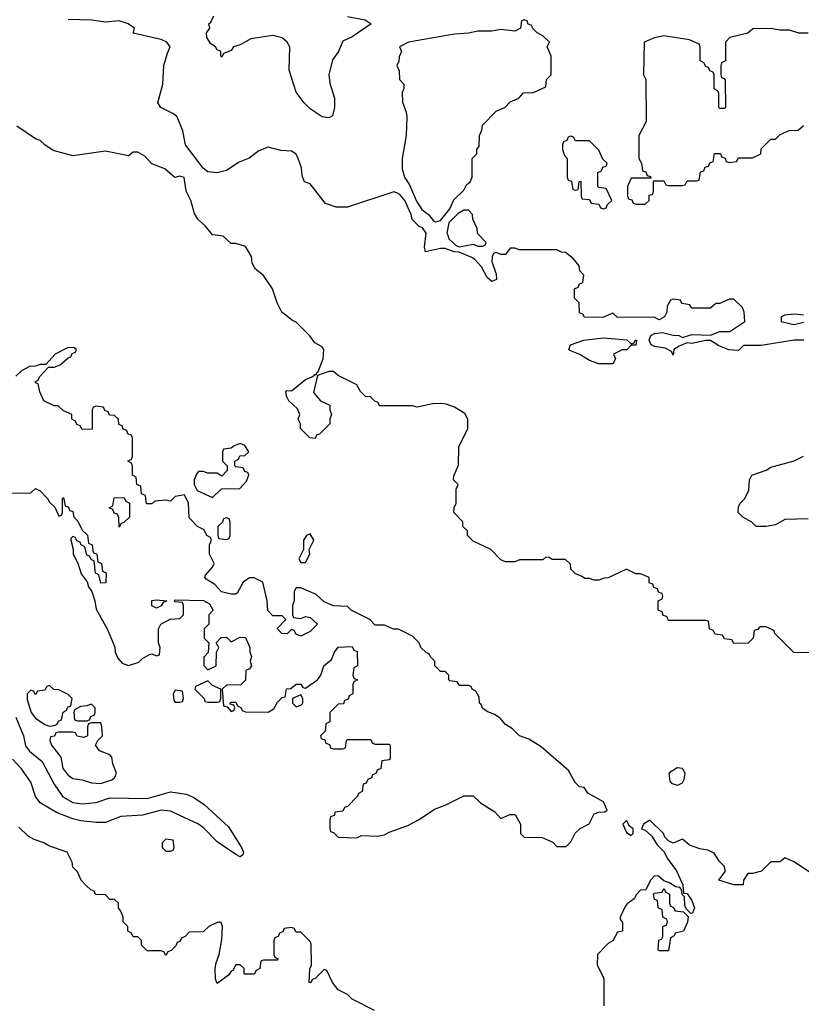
# Model space of a CAD drawing. Header units: inches. Extents: x 2380053 to 2584298, y 380219 to 546618.
# Tile 534 of 656: x 2521942 to 2525300, y 455096 to 459327. Entities that reach past the tile are written whole.
import ezdxf

# ---------------------------------------------------------------- set-up
doc = ezdxf.new("R2010")
doc.units = ezdxf.units.IN
doc.header["$MEASUREMENT"] = 0
doc.layers.add('C5425', color=7, linetype='Continuous')

msp = doc.modelspace()

# ---------------------------------------------------------------- linework, layer by layer
at = {"layer": 'C5425', "color": 2}
for points, elevation in [([(2525310.6, 457949.4), (2525270, 457949.3), (2525127.3, 457927.3), (2525052.7, 457927.3), (2525030, 457906), (2524988.4, 457908.4), (2524946, 457926), (2524910, 457948.7), (2524890, 457948.7), (2524830, 457935.3), (2524810, 457938), (2524775.3, 457924.7), (2524752, 457910), (2524750, 457886), (2524742, 457902), (2524716, 457916), (2524670, 457922.7), (2524655.3, 457930), (2524646, 457950), (2524654, 457970), (2524670, 457979.1), (2524703.5, 457983.5), (2524750, 457971), (2524774, 457970), (2524790, 457962), (2524830, 457974.8), (2524910, 457971.3), (2524950, 457987.3), (2524992.7, 457987.3), (2525058, 458030), (2525055.3, 458070), (2525048, 458090), (2525010, 458126), (2524990, 458126), (2524950, 458108), (2524932.7, 458107.3), (2524910, 458088), (2524830, 458088), (2524822, 458102), (2524787.3, 458107.3), (2524782, 458122), (2524750, 458126), (2524738, 458122), (2524723.6, 458096.4), (2524722, 458070), (2524712, 458050), (2524690, 458038), (2524668.4, 458048.4), (2524510, 458048), (2524490, 458066), (2524447.3, 458047.3), (2524368.4, 458048.4), (2524362, 458062), (2524347.3, 458067.3), (2524346, 458110), (2524326, 458130), (2524326, 458170), (2524342, 458178), (2524347.3, 458192.7), (2524362, 458198), (2524366, 458230), (2524348.4, 458248.4), (2524346, 458270), (2524320.4, 458300.4), (2524287.3, 458327.3), (2524270, 458328), (2524250, 458338), (2524090, 458338), (2524070, 458346), (2524050, 458346), (2524030, 458318), (2524010, 458318), (2523990, 458326), (2523978, 458322), (2523972, 458308), (2523971.3, 458288.7), (2523990, 458234), (2523990.8, 458210), (2523970, 458202), (2523950, 458219), (2523925.6, 458265.6), (2523897.2, 458297.2), (2523884.7, 458304.7), (2523830, 458328.7), (2523809.1, 458329.1), (2523770, 458344), (2523750, 458344), (2523686, 458330), (2523682, 458350), (2523688.7, 458410), (2523672.9, 458432.9), (2523659, 458439), (2523628.7, 458468.7), (2523624, 458490), (2523597.2, 458550), (2523575.3, 458575.3), (2523562.9, 458582.9), (2523550, 458587), (2523350, 458522), (2523301.6, 458521.6), (2523256.6, 458536.6), (2523190, 458622), (2523166, 458630), (2523156.4, 458656.4), (2523152.7, 458690), (2523138, 458730), (2523130, 458748.7), (2523110, 458762), (2523064.7, 458764.7), (2523010, 458779), (2522970, 458764), (2522927.5, 458732.5), (2522885.2, 458714.8), (2522830, 458679), (2522790, 458669), (2522750, 458673.2), (2522730, 458689.2), (2522654, 458790), (2522642.7, 458850), (2522619, 458910), (2522603.2, 458923.2), (2522548, 458950), (2522535.3, 458970), (2522557.2, 459050), (2522561.2, 459130), (2522576.5, 459183.5), (2522589, 459210), (2522574, 459230), (2522550, 459242.7), (2522429.5, 459269.5), (2522435.3, 459290), (2522408, 459310), (2522370, 459322.7), (2522310, 459316.2), (2522250, 459325.6), (2522150, 459327.6)], 26), ([(2523350, 459340.4), (2523426.4, 459326.4), (2523452, 459310), (2523370, 459254), (2523330, 459235.3), (2523311.3, 459190), (2523285.8, 459154.2), (2523270.4, 459090), (2523274.9, 459054.9), (2523294.8, 458990), (2523294.8, 458950), (2523286.4, 458913.6), (2523270, 458905.2), (2523242, 458910), (2523190, 458944), (2523164, 458970), (2523130, 459015.3), (2523099.3, 459110), (2523102.7, 459210), (2523091.1, 459231.1), (2523070, 459249.5), (2523030, 459258.7), (2522934.6, 459245.4), (2522890, 459219.5), (2522861, 459210), (2522850, 459195.3), (2522818, 459182), (2522810, 459166), (2522806, 459170), (2522806, 459190), (2522790, 459198), (2522784, 459210), (2522762.7, 459222.7), (2522746, 459250), (2522745.2, 459270), (2522759, 459290), (2522754, 459310), (2522763.3, 459316.7), (2522776.8, 459343.2)], 22), ([(2525330, 459268.7), (2525290, 459269.2), (2525250, 459282), (2525210, 459282), (2525170, 459288.7), (2525091.6, 459288.4), (2525070.6, 459269.4), (2524994, 459250), (2524974, 459230), (2524974, 459150), (2524958, 459142), (2524954, 459130), (2524954, 459090), (2524958, 459078), (2524970, 459074), (2524972.7, 459067.3), (2524974, 458950), (2524970, 458946), (2524950, 458946), (2524946, 458950), (2524946, 459010), (2524942, 459022), (2524926, 459030), (2524926, 459090), (2524922, 459102), (2524907.3, 459107.3), (2524902, 459122), (2524890, 459126), (2524882, 459142), (2524866, 459150), (2524866, 459210), (2524862, 459222), (2524820.4, 459240.4), (2524710, 459257.2), (2524670, 459249.2), (2524624.7, 459230), (2524622, 459090), (2524632, 459070), (2524634, 458890), (2524602, 458830), (2524602, 458730), (2524614, 458710), (2524618, 458678), (2524632.7, 458672.7), (2524638, 458658), (2524652.7, 458652.7), (2524654, 458646), (2524570, 458646), (2524554, 458610), (2524554, 458570), (2524558, 458558), (2524572.7, 458552.7), (2524578, 458538), (2524590, 458534), (2524630, 458534), (2524646, 458550), (2524647.3, 458572.7), (2524662, 458578), (2524666, 458590), (2524666, 458634), (2524710, 458634), (2524718, 458618), (2524730, 458614), (2524790, 458614), (2524802, 458618), (2524810, 458634), (2524850, 458634), (2524862, 458638), (2524867.3, 458672.7), (2524882, 458678), (2524887.3, 458692.7), (2524902, 458698), (2524907.3, 458712.7), (2524922, 458718), (2524927.3, 458752.7), (2524952.7, 458752.7), (2524958, 458738), (2524972.7, 458732.7), (2524978, 458718), (2524990, 458714), (2525022, 458718), (2525030, 458734), (2525090, 458734), (2525126, 458750), (2525127.3, 458772.7), (2525170, 458814), (2525190, 458814), (2525210, 458834), (2525248.4, 458851.6), (2525287.3, 458852.7), (2525310, 458872)], 26), ([(2525410, 456606), (2525268.4, 456608.4), (2525186, 456690), (2525182, 456702), (2525150, 456718), (2525122, 456718), (2525112.7, 456707.3), (2525098, 456702), (2525094, 456670), (2525072.7, 456647.3), (2525010, 456646), (2525002, 456662), (2524970, 456666), (2524962, 456682), (2524930, 456686), (2524922, 456702), (2524906, 456710), (2524902, 456742), (2524890, 456746), (2524730, 456746), (2524722, 456762), (2524707.3, 456767.3), (2524702, 456782), (2524686, 456790), (2524686, 456830), (2524702, 456838), (2524706, 456850), (2524702, 456862), (2524687.3, 456867.3), (2524682, 456882), (2524667.3, 456887.3), (2524662, 456902), (2524647.3, 456907.3), (2524646, 456930), (2524610, 456946), (2524590, 456946), (2524550, 456966), (2524470, 456928), (2524452.7, 456927.3), (2524430, 456918), (2524410, 456918), (2524390, 456926), (2524370, 456926), (2524356.4, 456936.4), (2524330, 456946), (2524310, 456966), (2524308, 456988), (2524287.3, 457007.3), (2524230, 457008), (2524216.4, 457016.4), (2524202, 457018), (2524190, 457006), (2524090, 457006), (2524070, 456998), (2524030, 456998), (2524010, 457006), (2523966, 457050), (2523890, 457086), (2523866, 457110), (2523866, 457130), (2523846, 457150), (2523846, 457170), (2523808, 457210), (2523808.4, 457231.6), (2523818, 457250), (2523818, 457310), (2523826, 457330), (2523806, 457350), (2523807.3, 457367.3), (2523827.3, 457412.7), (2523828.9, 457491.1), (2523868, 457570), (2523868, 457610), (2523854.6, 457634.6), (2523810, 457662), (2523774.6, 457674.6), (2523750, 457678), (2523716.4, 457676.4), (2523650, 457662), (2523630, 457668), (2523488.4, 457668.4), (2523482, 457682), (2523467.3, 457687.3), (2523450, 457706), (2523427.3, 457707.3), (2523406, 457730), (2523390, 457758), (2523310, 457798), (2523290, 457815.3), (2523270, 457815.3), (2523222, 457798), (2523204.7, 457724.7), (2523234, 457690), (2523274, 457670), (2523274, 457650), (2523282, 457630), (2523274, 457610), (2523274, 457590), (2523230, 457546), (2523218, 457542), (2523212, 457528), (2523188, 457530), (2523148.7, 457570), (2523148, 457590), (2523138, 457610), (2523146, 457630), (2523135.3, 457655.3), (2523098, 457690), (2523088, 457710), (2523086, 457730), (2523090, 457734), (2523110, 457732), (2523170, 457781), (2523204.7, 457795.3), (2523210, 457802), (2523218, 457802), (2523218, 457810), (2523224.7, 457815.3), (2523246, 457870), (2523248.7, 457910), (2523242, 457922), (2523210, 457938), (2523188.4, 457968.4), (2523130, 458028), (2523114.6, 458034.6), (2523068, 458070), (2523048, 458110), (2523028, 458170), (2522990, 458228), (2522954.6, 458254.6), (2522940.4, 458280.4), (2522938, 458310), (2522912.9, 458352.9), (2522870, 458366), (2522850, 458366), (2522816.4, 458396.4), (2522770, 458402), (2522740.4, 458440.4), (2522708, 458470), (2522693.6, 458493.6), (2522677.2, 458550), (2522657.2, 458590), (2522648.4, 458648.4), (2522630, 458655.3), (2522609.1, 458649.1), (2522566.3, 458686.3), (2522510, 458708), (2522480.4, 458740.4), (2522450, 458758), (2522430, 458758), (2522410, 458742), (2522310, 458762.7), (2522170, 458742.7), (2522085.6, 458765.6), (2522050, 458788.7), (2522030, 458808.7), (2522010, 458815.3), (2521930, 458869)], 30), ([(2525310, 458058), (2525270, 458062), (2525230, 458058), (2525214, 458050), (2525214, 458030), (2525250, 458021), (2525270, 458018), (2525310, 458027.3)], 26), ([(2521850, 457292), (2521990, 457294), (2522010, 457312), (2522030, 457302), (2522062, 457270), (2522070, 457254), (2522092.7, 457232.7), (2522110, 457194), (2522122, 457198), (2522126, 457210), (2522126, 457270), (2522130, 457274), (2522138, 457238), (2522150, 457234), (2522158, 457218), (2522170, 457214), (2522174, 457190), (2522191.6, 457171.6), (2522210, 457134), (2522232.7, 457112.7), (2522238, 457078), (2522254, 457070), (2522258, 457038), (2522274, 457030), (2522278, 456998), (2522294, 456990), (2522298, 456958), (2522314, 456950), (2522312.7, 456907.3), (2522290, 456906), (2522282, 456942), (2522268.4, 456948.4), (2522262, 457002), (2522250, 457006), (2522242, 457022), (2522230, 457026), (2522222, 457062), (2522206, 457070), (2522202, 457082), (2522187.3, 457087.3), (2522182, 457102), (2522170, 457106), (2522162, 457098), (2522162, 457090), (2522172, 457052), (2522172, 457030), (2522191.6, 456991.6), (2522206.4, 456946.4), (2522231.3, 456911.3), (2522238, 456890), (2522252, 456870), (2522264.7, 456830), (2522270, 456794), (2522318, 456710), (2522351.1, 456631.1), (2522352, 456610), (2522363.6, 456583.6), (2522382, 456562), (2522410, 456552), (2522453.6, 456566.4), (2522470, 456582), (2522500.4, 456599.6), (2522510, 456602), (2522530, 456594), (2522542, 456598), (2522546, 456630), (2522538, 456650), (2522538, 456710), (2522548, 456730), (2522588.4, 456751.6), (2522630, 456754), (2522646, 456770), (2522646, 456810), (2522642, 456822), (2522610, 456826), (2522606, 456830), (2522610, 456834), (2522731.1, 456831.1), (2522756.9, 456816.9), (2522771.6, 456791.6), (2522771.6, 456788.4), (2522754, 456770), (2522754, 456730), (2522734, 456710), (2522734, 456670), (2522754, 456650), (2522751.6, 456608.4), (2522732.7, 456587.3), (2522732.7, 456552.7), (2522750, 456534), (2522786, 456550), (2522788, 456610), (2522798, 456630), (2522786, 456650), (2522807.3, 456672.7), (2522830, 456674), (2522850, 456654), (2522890, 456674), (2522911.6, 456671.6), (2522931.3, 456630), (2522931.3, 456610), (2522938, 456590), (2522932, 456570), (2522938, 456550), (2522930, 456538), (2522914, 456530), (2522911.6, 456488.4), (2522891.6, 456468.4), (2522830, 456468), (2522812, 456450), (2522818, 456378), (2522834, 456374), (2522850, 456354), (2522862, 456358), (2522866, 456370), (2522862, 456382), (2522846, 456386), (2522846, 456390), (2522850, 456394), (2522870, 456394), (2522878, 456378), (2522894, 456370), (2522898, 456358), (2522912.7, 456352.7), (2523010, 456352), (2523034.6, 456365.4), (2523050, 456394), (2523070, 456414), (2523082, 456418), (2523088.4, 456451.6), (2523107.3, 456452.7), (2523130, 456472), (2523150, 456472), (2523158, 456458), (2523170, 456454), (2523222, 456490), (2523235.3, 456510), (2523249, 456550), (2523282, 456578), (2523295.3, 456610), (2523310, 456631.3), (2523370, 456634), (2523378, 456618), (2523392.7, 456612.7), (2523394, 456550), (2523378, 456542), (2523374, 456510), (2523378, 456498), (2523394, 456490), (2523378, 456482), (2523374, 456470), (2523374, 456430), (2523358, 456422), (2523352.7, 456407.3), (2523338, 456402), (2523332.7, 456387.3), (2523310, 456386), (2523274, 456350), (2523274, 456310), (2523258, 456302), (2523254, 456270), (2523234, 456250), (2523238, 456238), (2523252.7, 456232.7), (2523258, 456218), (2523272.7, 456212.7), (2523278, 456198), (2523290, 456194), (2523330, 456194), (2523342, 456198), (2523346, 456230), (2523350, 456234), (2523450, 456234), (2523458, 456218), (2523470, 456214), (2523530, 456214), (2523534, 456210), (2523534, 456150), (2523530, 456146), (2523498, 456142), (2523494, 456110), (2523478, 456102), (2523472.7, 456087.3), (2523458, 456082), (2523454, 456070), (2523438, 456062), (2523430, 456046), (2523418, 456042), (2523414, 456010), (2523398, 456002), (2523394, 455990), (2523350, 455946), (2523338, 455942), (2523330, 455926), (2523298, 455922), (2523292.7, 455907.3), (2523278, 455902), (2523274, 455890), (2523274, 455850), (2523278, 455838), (2523290, 455834), (2523310, 455814), (2523390, 455812), (2523410, 455822), (2523478, 455818), (2523510, 455824.9), (2523530, 455836.3), (2523610, 455864), (2523658, 455890), (2523724.7, 455935.3), (2523770, 455951.3), (2523850, 455992), (2523890, 455992), (2523922, 455962), (2523983.6, 455923.6), (2524010, 455894), (2524048.4, 455911.6), (2524071.1, 455911.1), (2524094, 455870), (2524094, 455830), (2524110, 455814), (2524187.3, 455812.7), (2524232.7, 455792.7), (2524250, 455774), (2524290, 455774), (2524310, 455794), (2524328.7, 455831.3), (2524350, 455852), (2524388.4, 455871.6), (2524410, 455914), (2524430, 455922), (2524456.4, 455923.6), (2524466, 455930), (2524450, 455966), (2524383.1, 456003.1), (2524368, 456028), (2524348, 456030), (2524329.1, 456049.1), (2524300.1, 456100.1), (2524182.7, 456202.7), (2524130, 456235.3), (2524089.5, 456249.5), (2524059.3, 456279.3), (2524030, 456299), (2524006, 456326), (2523982, 456342), (2523950, 456354), (2523930, 456369.2), (2523924.7, 456384.7), (2523918, 456390), (2523916.4, 456416.4), (2523902, 456442), (2523886, 456450), (2523882, 456462), (2523870, 456466), (2523830, 456466), (2523822, 456482), (2523790, 456486), (2523786, 456490), (2523786, 456510), (2523770, 456526), (2523750, 456526), (2523726, 456550), (2523726, 456570), (2523706, 456590), (2523702, 456602), (2523690, 456606), (2523666, 456630), (2523658, 456650), (2523630, 456678), (2523570, 456708), (2523548.4, 456708.4), (2523510, 456726), (2523470, 456726), (2523446, 456750), (2523366, 456790), (2523350, 456806), (2523290, 456808), (2523250, 456826), (2523216.4, 456856.4), (2523150, 456886), (2523130, 456886), (2523122, 456870), (2523122, 456830), (2523114, 456810), (2523114, 456770), (2523118, 456758), (2523150, 456754), (2523170, 456762), (2523190, 456758), (2523222, 456730), (2523190, 456698), (2523150, 456678), (2523130, 456686), (2523122, 456702), (2523110, 456706), (2523091.3, 456688.7), (2523068.9, 456688.9), (2523048.7, 456711.3), (2523086, 456750), (2523070, 456766), (2523030, 456766), (2523008.4, 456788.4), (2523006, 456830), (2522986, 456910), (2522950, 456928), (2522930, 456928), (2522902, 456910), (2522876.9, 456863.1), (2522870, 456858), (2522850, 456858), (2522808.7, 456868.7), (2522780.4, 456900.4), (2522743.1, 456923.1), (2522738, 456930), (2522740.4, 456939.6), (2522770, 456974), (2522778, 456990), (2522758, 457030), (2522758, 457070), (2522766, 457090), (2522762, 457102), (2522746, 457110), (2522734.6, 457134.6), (2522706, 457150), (2522670, 457186), (2522668, 457250), (2522650, 457286), (2522610, 457278), (2522590, 457258), (2522570, 457262), (2522522, 457258), (2522510, 457246), (2522487.3, 457247.3), (2522482, 457282), (2522466, 457290), (2522462, 457322), (2522446, 457330), (2522442, 457362), (2522426, 457370), (2522426, 457410), (2522422, 457422), (2522406, 457430), (2522422, 457438), (2522426, 457450), (2522426, 457530), (2522422, 457542), (2522407.3, 457547.3), (2522402, 457562), (2522387.3, 457567.3), (2522382, 457582), (2522367.3, 457587.3), (2522366, 457610), (2522350, 457626), (2522327.3, 457627.3), (2522322, 457642), (2522307.3, 457647.3), (2522302, 457662), (2522270, 457666), (2522258, 457662), (2522254, 457650), (2522252.7, 457567.3), (2522210, 457566), (2522202, 457582), (2522187.3, 457587.3), (2522182, 457602), (2522166, 457610), (2522166, 457630), (2522130, 457646), (2522107.3, 457667.3), (2522090, 457668), (2522046, 457690), (2522028.4, 457728.4), (2522022, 457762), (2522010, 457766), (2522008.4, 457771.6), (2522022, 457778), (2522027.3, 457792.7), (2522066, 457834), (2522090, 457834), (2522116.4, 457843.6), (2522150, 457874), (2522162, 457878), (2522167.3, 457892.7), (2522182, 457898), (2522186, 457910), (2522176.4, 457916.4), (2522150, 457918), (2522094, 457890), (2522054, 457846), (2522030, 457846), (2522010, 457838), (2521983.6, 457836.4), (2521950, 457818), (2521925.4, 457794.6)], 34), ([(2525330, 457182), (2525230, 457179), (2525190, 457156), (2525150, 457149.4), (2525106, 457150), (2525088.4, 457168.4), (2525049.1, 457189.1), (2525028.7, 457210), (2525030, 457234), (2525038, 457250), (2525058, 457270), (2525074.6, 457305.4), (2525078, 457350), (2525088, 457370), (2525148.9, 457391.1), (2525170, 457404.7), (2525270, 457431.3), (2525310, 457451)], 26), ([(2521925.7, 456330), (2521958.7, 456250), (2521967.4, 456207.4), (2521983.8, 456183.8), (2522038.9, 456138.9), (2522090, 456042.4), (2522127.5, 455987.5), (2522170, 455963.1), (2522210, 455957.4), (2522270, 455963.6), (2522330, 455983.6), (2522490, 455981.1), (2522590, 456008.8), (2522658.6, 455998.6), (2522690, 455984.9), (2522734.3, 455954.3), (2522838.7, 455858.7), (2522895.5, 455770), (2522904, 455750), (2522901, 455739), (2522890, 455729.4), (2522870, 455739.5), (2522790, 455794), (2522732.6, 455852.6), (2522709.7, 455869.7), (2522590, 455926.6), (2522550, 455929.7), (2522470, 455908.4), (2522376.7, 455903.3), (2522310, 455877.6), (2522270, 455877.7), (2522204, 455884), (2522170, 455892.4), (2522100.7, 455920.7), (2522030, 455961.2), (2522010, 455988.7), (2521989.6, 456050), (2521950, 456107.6), (2521911.1, 456150)], 30), ([(2523466, 455070), (2523370, 455118), (2523350, 455138), (2523310, 455158), (2523286, 455190), (2523262, 455242), (2523250, 455246), (2523210, 455206), (2523198, 455202), (2523194, 455190), (2523186, 455190), (2523188.4, 455248.4), (2523195.3, 455264.7), (2523194.6, 455354.6), (2523190, 455366), (2523150, 455406), (2523130, 455406), (2523122, 455422), (2523110, 455426), (2523078, 455422), (2523072.7, 455407.3), (2523058, 455402), (2523052.7, 455387.3), (2523038, 455382), (2523034, 455370), (2523034, 455310), (2523038, 455298), (2523052, 455292), (2523050, 455286), (2522990, 455286), (2522978, 455282), (2522974, 455250), (2522958, 455242), (2522950, 455226), (2522910, 455226), (2522906, 455230), (2522906, 455250), (2522890, 455266), (2522870, 455266), (2522858, 455242), (2522850, 455238), (2522838.8, 455221.2), (2522790, 455186), (2522784, 455204), (2522782, 455250), (2522785.6, 455274.4), (2522799.5, 455310), (2522810, 455374), (2522813.2, 455430), (2522807.3, 455447.3), (2522790, 455448), (2522754, 455430), (2522730, 455408), (2522670, 455406), (2522652.7, 455387.3), (2522638, 455382), (2522630, 455366), (2522618, 455362), (2522612.7, 455347.3), (2522592.7, 455327.3), (2522578, 455322), (2522570, 455306), (2522562, 455322), (2522550, 455326), (2522490, 455326), (2522466, 455350), (2522466, 455370), (2522450, 455386), (2522430, 455386), (2522422, 455402), (2522406, 455410), (2522406, 455430), (2522386, 455450), (2522386, 455470), (2522376.4, 455496.4), (2522366, 455510), (2522366, 455530), (2522350, 455546), (2522330, 455546), (2522310, 455566), (2522268.4, 455568.4), (2522262, 455582), (2522247.3, 455587.3), (2522227.3, 455607.3), (2522206, 455630), (2522190, 455666), (2522170, 455686), (2522167.3, 455707.3), (2522146, 455750), (2522070, 455775.3), (2522046, 455790), (2522004.7, 455804.7), (2521979, 455819), (2521938, 455858)], 34), ([(2525352.9, 455652.9), (2525270, 455709), (2525230, 455726), (2525210, 455708.7), (2525170, 455708), (2525130, 455668), (2525090, 455658), (2525070, 455658), (2525052, 455630), (2525051, 455609), (2525010, 455609), (2524946, 455630), (2524973.2, 455666.8), (2524973.6, 455673.6), (2524968.7, 455690), (2524949.3, 455709.3), (2524925.6, 455745.6), (2524898.6, 455758.6), (2524864, 455764), (2524820.4, 455780.4), (2524790, 455806), (2524750, 455788.7), (2524730, 455798), (2524714, 455814), (2524708, 455830), (2524650, 455888), (2524622, 455870), (2524614, 455850), (2524630, 455844.7), (2524658.8, 455818.8), (2524681.4, 455781.4), (2524711.3, 455751.3), (2524724.5, 455724.5), (2524764.7, 455670), (2524791.3, 455610), (2524794, 455574), (2524810, 455572), (2524830, 455542), (2524842, 455510), (2524832.7, 455487.3), (2524826, 455486), (2524806, 455506), (2524800.4, 455520.4), (2524798, 455558), (2524788.4, 455568.4), (2524786, 455590), (2524778, 455598), (2524760.4, 455600.4), (2524736.4, 455616.4), (2524710, 455626), (2524687.3, 455647.3), (2524670, 455648), (2524652, 455630), (2524632.7, 455587.3), (2524610, 455586), (2524591.6, 455568.4), (2524582, 455550), (2524551.6, 455528.4), (2524543.6, 455516.4), (2524522, 455470), (2524522, 455462), (2524532.7, 455447.3), (2524532, 455410), (2524510, 455406), (2524491.1, 455368.9), (2524470, 455358), (2524424.7, 455310), (2524423.6, 455263.6), (2524451.6, 455208.4), (2524452, 455090)], 34)]:
    msp.add_lwpolyline(points, dxfattribs=dict(at, elevation=elevation))
for points, elevation in [([(2524110, 459326), (2524098, 459322), (2524094, 459290), (2524070, 459278), (2524010, 459285.2), (2523970, 459278), (2523910, 459278.4), (2523870, 459269.6), (2523810, 459265.6), (2523612, 459230), (2523574, 459210), (2523582, 459190), (2523572.7, 459167.3), (2523571.6, 459148.4), (2523562, 459130), (2523572.7, 459107.3), (2523574, 459070), (2523592, 459050), (2523592, 459030), (2523584.7, 459015.3), (2523586.8, 458973.2), (2523602.8, 458930), (2523604.9, 458910), (2523603, 458830), (2523584.9, 458730), (2523585.8, 458685.8), (2523596, 458650), (2523617.3, 458617.3), (2523647.5, 458547.5), (2523670, 458511.3), (2523698, 458490), (2523722, 458462), (2523730, 458458), (2523750, 458464.7), (2523790, 458514), (2523807.3, 458552.7), (2523850, 458594), (2523862, 458618), (2523878, 458630), (2523886, 458650), (2523886, 458730), (2523906, 458750), (2523906, 458770), (2523916.4, 458783.6), (2523918, 458830), (2523927.3, 458852.7), (2523930, 458874), (2523990, 458934), (2524026, 458950), (2524050, 458974), (2524086, 458990), (2524107.3, 459012.7), (2524150, 459014), (2524202, 459038), (2524206, 459070), (2524226, 459090), (2524226, 459170), (2524208, 459210), (2524218, 459230), (2524190, 459258), (2524166, 459270), (2524146, 459290), (2524142, 459302), (2524127.3, 459307.3), (2524122, 459322)], 26), ([(2524310, 458826), (2524298, 458822), (2524292.7, 458807.3), (2524278, 458802), (2524274, 458790), (2524274, 458770), (2524283.6, 458743.6), (2524294, 458730), (2524294, 458650), (2524298, 458638), (2524312.7, 458632.7), (2524318, 458598), (2524330, 458594), (2524342, 458598), (2524346, 458630), (2524352.7, 458632.7), (2524354, 458570), (2524358, 458558), (2524390, 458554), (2524398, 458538), (2524430, 458534), (2524438, 458518), (2524450, 458514), (2524462, 458518), (2524467.3, 458532.7), (2524486, 458550), (2524462, 458602), (2524430, 458606), (2524426, 458610), (2524426, 458670), (2524442, 458678), (2524447.3, 458692.7), (2524462, 458698), (2524466, 458710), (2524447.3, 458727.3), (2524430, 458766), (2524390, 458806), (2524330, 458806), (2524322, 458822)], 26), ([(2523870, 458508), (2523850, 458508), (2523826, 458494), (2523786, 458454), (2523778, 458410), (2523780.9, 458400.9), (2523785.8, 458385.8), (2523816.9, 458356.9), (2523830, 458351.3), (2523890, 458362), (2523910, 458354), (2523930, 458354), (2523942, 458358), (2523946, 458370), (2523908.4, 458408.4), (2523908, 458430), (2523888.7, 458470), (2523888, 458490)], 26), ([(2524570, 457934), (2524582, 457938), (2524586, 457950), (2524592, 457950), (2524590, 457928), (2524570, 457928), (2524551, 457909), (2524530, 457908), (2524494, 457890), (2524502, 457870), (2524490, 457848), (2524430, 457848), (2524390, 457862), (2524348.9, 457888.9), (2524305.6, 457905.6), (2524302, 457910), (2524308.7, 457930), (2524366, 457950), (2524450, 457960.7), (2524550.9, 457950.9)], 26), ([(2522890, 457506), (2522863.6, 457496.4), (2522850, 457486), (2522818, 457482), (2522814, 457470), (2522814, 457430), (2522834, 457410), (2522834, 457390), (2522810, 457366), (2522790, 457378), (2522750, 457378), (2522730, 457386), (2522710, 457386), (2522703.6, 457376.4), (2522692, 457350), (2522692, 457330), (2522704.7, 457304.7), (2522770, 457274), (2522808.4, 457311.6), (2522887.3, 457312.7), (2522916.4, 457343.6), (2522926, 457370), (2522922, 457382), (2522910, 457386), (2522902, 457402), (2522870, 457406), (2522866, 457410), (2522866, 457430), (2522882, 457438), (2522887.3, 457452.7), (2522910, 457454), (2522926, 457470), (2522910, 457498)], 34), ([(2522370, 457146), (2522367.3, 457187.3), (2522362, 457202), (2522347.3, 457207.3), (2522342, 457222), (2522326, 457230), (2522342, 457238), (2522347.3, 457272.7), (2522390, 457274), (2522398, 457258), (2522414, 457250), (2522414, 457190), (2522390, 457166), (2522378, 457162)], 34), ([(2522830, 457186), (2522818, 457182), (2522812.7, 457167.3), (2522794, 457150), (2522794, 457110), (2522798, 457098), (2522830, 457094), (2522842, 457098), (2522846, 457110), (2522846, 457170), (2522842, 457182)], 34), ([(2523190, 457118), (2523174, 457110), (2523162, 457090), (2523162, 457050), (2523142, 457010), (2523150, 456994), (2523170, 456994), (2523188, 457030), (2523186, 457050), (2523206, 457090)], 34), ([(2522530, 456798), (2522510, 456808), (2522509.1, 456830.9), (2522530, 456834), (2522574, 456830), (2522558, 456822), (2522550, 456808)], 34), ([(2522750, 456486), (2522698, 456462), (2522694, 456450), (2522734, 456410), (2522738, 456398), (2522750, 456394), (2522790, 456394), (2522802, 456398), (2522806, 456410), (2522806, 456450), (2522770, 456466)], 34), ([(2522070, 456466), (2522058, 456462), (2522050, 456446), (2522018, 456442), (2522010, 456426), (2522002, 456442), (2521990, 456446), (2521974, 456430), (2521974, 456406), (2521991.3, 456350), (2522010, 456326), (2522050, 456298), (2522070, 456292), (2522090, 456294), (2522102, 456298), (2522110, 456314), (2522122, 456318), (2522128.4, 456351.6), (2522142, 456358), (2522150, 456374), (2522162, 456378), (2522168, 456410), (2522150, 456428), (2522110, 456448), (2522088.4, 456448.4)], 34), ([(2522610, 456446), (2522602, 456430), (2522603.6, 456403.6), (2522610, 456394), (2522630, 456394), (2522642, 456398), (2522646, 456410), (2522642, 456442)], 34), ([(2523150, 456426), (2523114, 456410), (2523114, 456390), (2523130, 456374), (2523150, 456382), (2523158, 456390), (2523158, 456410)], 34), ([(2522250, 456386), (2522230, 456378), (2522203.6, 456376.4), (2522178, 456362), (2522174, 456350), (2522178, 456318), (2522190, 456314), (2522230, 456314), (2522242, 456318), (2522247.3, 456332.7), (2522262, 456338), (2522266, 456350), (2522266, 456370)], 34), ([(2522290, 456306), (2522250, 456306), (2522238, 456302), (2522234, 456290), (2522234, 456250), (2522218, 456242), (2522188.7, 456248.7), (2522182, 456262), (2522170, 456266), (2522110, 456266), (2522098, 456262), (2522091.6, 456248.4), (2522074, 456246), (2522072, 456230), (2522078, 456210), (2522118.8, 456158.8), (2522128, 456110), (2522150, 456081), (2522170, 456066.8), (2522210, 456061), (2522250, 456047.3), (2522290, 456045.5), (2522338.6, 456061.4), (2522348.7, 456070), (2522358, 456090), (2522342, 456130), (2522338, 456158), (2522330, 456168), (2522284.7, 456184.7), (2522268, 456210), (2522278, 456230), (2522298, 456250), (2522295.3, 456290)], 34), ([(2524767.5, 456112.5), (2524731.3, 456090), (2524734.8, 456054.8), (2524744.5, 456044.5), (2524770, 456037.3), (2524790, 456047.3), (2524797.5, 456062.5), (2524801.2, 456090), (2524790, 456108.7)], 34), ([(2524550, 455886), (2524534, 455870), (2524550, 455834), (2524570, 455822), (2524578, 455830), (2524578, 455850), (2524562, 455862)], 34), ([(2522570, 455806), (2522554, 455790), (2522554, 455770), (2522570, 455754), (2522590, 455754), (2522602, 455758), (2522606, 455770), (2522602, 455802)], 34), ([(2524690, 455326), (2524686, 455330), (2524688.4, 455371.6), (2524702, 455378), (2524706, 455390), (2524706, 455430), (2524722, 455438), (2524726, 455450), (2524722, 455462), (2524706, 455470), (2524702, 455502), (2524686, 455510), (2524682, 455542), (2524670, 455546), (2524666, 455570), (2524670, 455574), (2524702, 455578), (2524710, 455594), (2524718, 455578), (2524734, 455570), (2524734, 455530), (2524738, 455518), (2524750, 455514), (2524758, 455498), (2524794, 455494), (2524814, 455474), (2524811.6, 455448.4), (2524794, 455410), (2524758, 455402), (2524754, 455390), (2524738, 455382), (2524730, 455326)], 34)]:
    msp.add_lwpolyline(points, close=True, dxfattribs=dict(at, elevation=elevation))

doc.saveas('drawing.dxf')
